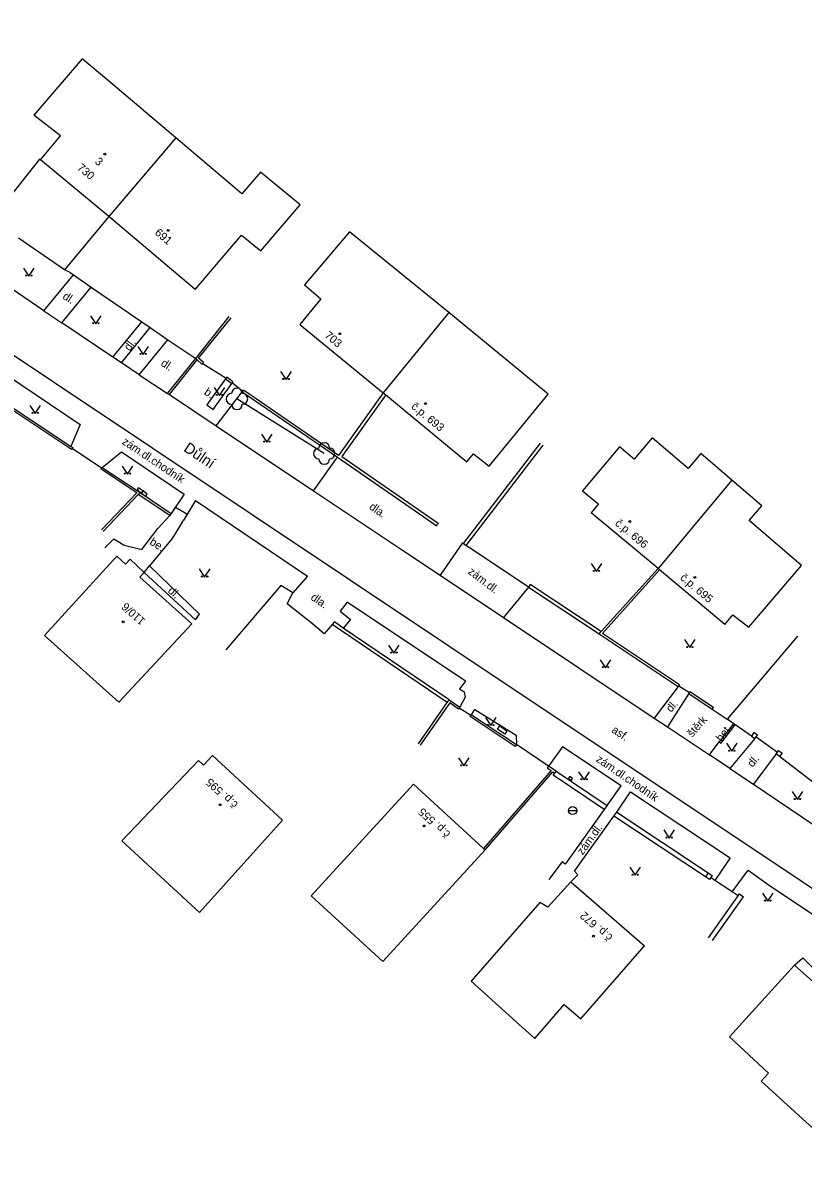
# Model space of a CAD drawing. Extents: x -577457 to -568404, y -1208466 to -1201387.
# Drawn here: x -568865.3 to -568792.6, y -1204437.5 to -1204330.4 of the extents above; entities that cross this region are included whole.
import ezdxf

# ---------------------------------------------------------------- set-up
doc = ezdxf.new("R2010")
doc.units = 0
for name, color, linetype in [('BUDOVY_MĚŘ', 7, 'Continuous'), ('BUDOVY_NEMĚŘ', 7, 'Continuous'), ('NÁZVY_ULIC_TOK_SMĚR', 7, 'Continuous'), ('OBVOD_PILÍŘE', 7, 'Continuous'), ('POMOC_POPIS', 7, 'Continuous'), ('ROZHRANÍ_PLOCH', 7, 'Continuous'), ('ZELEŇ', 7, 'Continuous'), ('ZN_BUDOV', 7, 'Continuous'), ('ZN_DOPLŇKOVÉ', 7, 'Continuous'), ('ZN_KULTUR', 7, 'Continuous'), ('Č_POPIS_ORIENT', 7, 'Continuous')]:
    doc.layers.add(name, color=color, linetype=linetype)

msp = doc.modelspace()

# ---------------------------------------------------------------- linework, layer by layer
at = {"layer": 'BUDOVY_MĚŘ'}
for points in [[(-568861.78, -1204340.92), (-568864.25, -1204339)], [(-568863.64, -1204343.18), (-568861.78, -1204340.92)], [(-568857.29, -1204348.44), (-568863.64, -1204343.18)], [(-568849.24, -1204355.24), (-568857.29, -1204348.44)], [(-568839.51, -1204358.48), (-568831.72, -1204364.86)], [(-568831.72, -1204364.86), (-568831.49, -1204365.05)], [(-568831.49, -1204365.05), (-568823.94, -1204371.28)], [(-568806.14, -1204381.19), (-568812.37, -1204376.01)], [(-568855.72, -1204380.8), (-568856.54, -1204380.06)], [(-568855.3, -1204380.34), (-568855.72, -1204380.8)], [(-568854, -1204381.58), (-568855.3, -1204380.34)], [(-568854.38, -1204382), (-568854, -1204381.58)], [(-568805.99, -1204381.32), (-568806.14, -1204381.19)], [(-568799.93, -1204386.43), (-568805.99, -1204381.32)], [(-568849.55, -1204386.36), (-568854.38, -1204382)], [(-568848.93, -1204399.08), (-568848.45, -1204399.52)], [(-568848.45, -1204399.52), (-568847.63, -1204398.62)], [(-568847.63, -1204398.62), (-568841.11, -1204404.62)], [(-568828.92, -1204401.29), (-568822.39, -1204407.26)], [(-568822.39, -1204407.26), (-568822.24, -1204407.4)], [(-568814.27, -1204410.36), (-568807.39, -1204416.34)]]:
    msp.add_lwpolyline(points, dxfattribs=at)
at = {"layer": 'BUDOVY_NEMĚŘ'}
for points in [[(-568851.05, -1204341.12), (-568857.32, -1204335.82), (-568859.76, -1204333.76), (-568864.25, -1204339)], [(-568849.24, -1204355.24), (-568844.94, -1204350.18), (-568843.14, -1204351.65), (-568839.45, -1204347.36), (-568843.15, -1204344.3), (-568844.89, -1204346.32), (-568851.05, -1204341.12), (-568857.29, -1204348.44)], [(-568825.62, -1204357.37), (-568834.87, -1204349.86), (-568839.06, -1204354.81), (-568837.54, -1204356.11), (-568839.51, -1204358.48)], [(-568823.94, -1204371.28), (-568823.32, -1204370.52), (-568821.86, -1204371.69), (-568816.36, -1204364.97), (-568825.62, -1204357.37), (-568831.72, -1204364.86)], [(-568799.27, -1204372.97), (-568802.15, -1204370.51), (-568803.33, -1204371.9), (-568806.69, -1204369.03), (-568808.36, -1204371.03), (-568809.74, -1204369.88), (-568813.16, -1204373.96), (-568811.78, -1204375.11), (-568811.69, -1204375.19), (-568812.37, -1204376.01)], [(-568799.93, -1204386.43), (-568799.17, -1204385.53), (-568797.67, -1204386.66), (-568792.77, -1204380.93), (-568797.66, -1204376.75), (-568796.48, -1204375.37), (-568799.27, -1204372.97), (-568806.14, -1204381.19)], [(-568856.54, -1204380.06), (-568863.28, -1204387.43), (-568856.36, -1204393.65), (-568849.55, -1204386.36)], [(-568848.93, -1204399.08), (-568856.07, -1204406.56), (-568848.83, -1204413.23), (-568841.11, -1204404.62)], [(-568828.92, -1204401.29), (-568838.45, -1204411.68), (-568831.76, -1204417.78), (-568822.24, -1204407.4)], [(-568814.27, -1204410.36), (-568816.4, -1204412.72), (-568817.13, -1204412.28), (-568823.54, -1204419.62), (-568819.34, -1204423.39), (-568817.62, -1204424.94), (-568814.87, -1204421.79), (-568813.34, -1204423.11), (-568807.39, -1204416.34)]]:
    msp.add_lwpolyline(points, dxfattribs=at)
at = {"layer": 'OBVOD_PILÍŘE'}
for points in [[(-568854.31, -1204373.84), (-568854.51, -1204373.69), (-568854.65, -1204373.88), (-568854.24, -1204374.19), (-568854.09, -1204373.99), (-568854.31, -1204373.84)], [(-568853.9, -1204374.13), (-568854.09, -1204373.99), (-568854.24, -1204374.19), (-568853.86, -1204374.47), (-568853.71, -1204374.27), (-568853.9, -1204374.13)], [(-568814.22, -1204400.66), (-568814.34, -1204400.56), (-568814.48, -1204400.73), (-568814.24, -1204400.93), (-568814.1, -1204400.76), (-568814.22, -1204400.66)]]:
    msp.add_lwpolyline(points, dxfattribs=at)
at = {"layer": 'ROZHRANÍ_PLOCH'}
for points in [[(-568769.88, -1204425.57), (-568772.01, -1204424.19), (-568813.6, -1204396.43), (-568816.36, -1204394.61), (-568871.63, -1204357.76), (-568912, -1204330.92), (-568912.15, -1204330.86), (-568912.83, -1204330.64), (-568913.53, -1204330.5), (-568914.24, -1204330.43), (-568914.96, -1204330.45), (-568915.4, -1204330.46), (-568916.36, -1204330.72), (-568916.94, -1204330.96), (-568917.57, -1204331.29), (-568918.15, -1204331.69), (-568918.68, -1204332.15), (-568919.15, -1204332.67), (-568919.56, -1204333.25), (-568919.91, -1204333.86), (-568928.89, -1204350.5)], [(-568863.64, -1204343.18), (-568863.75, -1204343.09), (-568868.23, -1204348.76)], [(-568863.32, -1204357.22), (-568868.26, -1204353.87)], [(-568863.32, -1204357.22), (-568860.58, -1204353.88)], [(-568861.66, -1204358.33), (-568858.94, -1204355.01)], [(-568863.32, -1204357.22), (-568861.66, -1204358.33)], [(-568856.9, -1204361.52), (-568861.66, -1204358.33)], [(-568856.9, -1204361.52), (-568854.22, -1204358.24)], [(-568856.1, -1204362.06), (-568853.42, -1204358.78)], [(-568854.45, -1204363.17), (-568851.79, -1204359.91)], [(-568856.1, -1204362.06), (-568856.9, -1204361.52)], [(-568854.45, -1204363.17), (-568856.1, -1204362.06)], [(-568851.81, -1204364.91), (-568849.19, -1204361.65)], [(-568851.64, -1204365.02), (-568849.04, -1204361.79)], [(-568868.04, -1204365.04), (-568866.8, -1204363.17), (-568859.95, -1204367.79), (-568860.81, -1204369.84)], [(-568854.45, -1204363.17), (-568851.81, -1204364.91)], [(-568846.41, -1204363.56), (-568848.15, -1204365.98)], [(-568847.58, -1204366.41), (-568845.84, -1204363.99)], [(-568847.29, -1204367.93), (-568844.86, -1204364.77)], [(-568851.81, -1204364.91), (-568851.64, -1204365.02)], [(-568851.64, -1204365.02), (-568847.29, -1204367.93)], [(-568848.15, -1204365.98), (-568847.58, -1204366.41)], [(-568847.29, -1204367.93), (-568838.21, -1204373.97)], [(-568857.9, -1204371.79), (-568856.1, -1204370.34), (-568850.26, -1204374.29), (-568851.47, -1204376.07)], [(-568838.21, -1204373.97), (-568836, -1204370.84)], [(-568838.21, -1204373.97), (-568830.04, -1204379.43)], [(-568851.08, -1204375.48), (-568850.03, -1204376.12)], [(-568849.2, -1204374.89), (-568850.36, -1204376.77)], [(-568849.2, -1204374.89), (-568838.77, -1204381.91)], [(-568857.66, -1204379.28), (-568856.82, -1204378.44), (-568855.86, -1204379.04), (-568854.21, -1204379.43), (-568852.73, -1204377.48), (-568851.61, -1204376.28)], [(-568850.44, -1204376.89), (-568851.37, -1204378.42), (-568853.49, -1204380.97)], [(-568830.04, -1204379.43), (-568826.44, -1204381.82)], [(-568824.35, -1204378.81), (-568826.44, -1204381.82)], [(-568854, -1204381.58), (-568849.21, -1204385.99), (-568848.84, -1204385.46), (-568853.49, -1204380.97)], [(-568854, -1204381.58), (-568853.49, -1204380.97)], [(-568838.77, -1204381.91), (-568840.15, -1204383.48)], [(-568826.44, -1204381.82), (-568820.53, -1204385.75)], [(-568818.21, -1204382.93), (-568820.53, -1204385.75)], [(-568835.08, -1204384.35), (-568835.74, -1204385.19)], [(-568824.06, -1204391.69), (-568835.08, -1204384.35)], [(-568835.74, -1204385.19), (-568834.78, -1204385.96)], [(-568834.78, -1204385.96), (-568835.46, -1204386.76)], [(-568820.53, -1204385.75), (-568806.5, -1204395.12)], [(-568824.06, -1204391.69), (-568824.62, -1204392.39)], [(-568824.62, -1204392.39), (-568824.18, -1204392.68)], [(-568804.25, -1204392.19), (-568806.5, -1204395.12)], [(-568824.09, -1204393.17), (-568824.6, -1204394.12)], [(-568824.18, -1204392.68), (-568824.09, -1204393.17)], [(-568803.28, -1204392.83), (-568805.27, -1204395.93)], [(-568823.52, -1204394.81), (-568823.2, -1204394.33)], [(-568823.2, -1204394.33), (-568819.35, -1204396.72)], [(-568820.87, -1204395.86), (-568820.21, -1204396.31), (-568820.41, -1204396.61), (-568821.08, -1204396.17), (-568820.87, -1204395.86)], [(-568806.5, -1204395.12), (-568805.27, -1204395.93)], [(-568799.13, -1204395.69), (-568800.46, -1204397.34)], [(-568800.29, -1204397.49), (-568798.99, -1204395.8)], [(-568799.13, -1204395.69), (-568798.99, -1204395.8)], [(-568819.35, -1204396.72), (-568819.33, -1204397.6)], [(-568805.27, -1204395.93), (-568801.34, -1204398.56)], [(-568816.34, -1204399.6), (-568819.33, -1204397.6)], [(-568810.89, -1204403.27), (-568809.56, -1204401.43), (-568815.02, -1204397.79), (-568816.34, -1204399.6)], [(-568801.34, -1204398.56), (-568800.46, -1204397.34)], [(-568800.46, -1204397.34), (-568800.29, -1204397.49)], [(-568797.12, -1204397.04), (-568799.44, -1204399.81)], [(-568799.44, -1204399.81), (-568801.34, -1204398.56)], [(-568795.14, -1204398.47), (-568797.25, -1204401.27)], [(-568799.44, -1204399.81), (-568797.25, -1204401.27)], [(-568809.99, -1204403.87), (-568808.69, -1204402), (-568799.41, -1204408.15), (-568800.84, -1204410.23)], [(-568797.25, -1204401.27), (-568790.36, -1204405.92)], [(-568811.14, -1204403.64), (-568814.78, -1204408.72), (-568815.07, -1204408.5), (-568816.32, -1204410.15)], [(-568814.27, -1204410.36), (-568813.61, -1204409.72), (-568813.93, -1204409.38), (-568810.24, -1204404.25)], [(-568799.23, -1204411.3), (-568797.75, -1204409.29)], [(-568797.75, -1204409.29), (-568795.65, -1204410.76)], [(-568795.65, -1204410.76), (-568791.03, -1204413.85)]]:
    msp.add_lwpolyline(points, dxfattribs=at)
at = {"layer": 'ZELEŇ'}
msp.add_lwpolyline([(-568837.22, -1204370.5), (-568845.35, -1204365.42)], dxfattribs=at)
for centre in [(-568845.35, -1204365.42), (-568837.22, -1204370.5)]:
    msp.add_circle(centre, 0.0005, dxfattribs=at)
for centre, start, end in [((-568845.35, -1204364.92), 0, 180), ((-568845.85, -1204365.42), 90, 270), ((-568844.85, -1204365.42), 270, 90), ((-568845.35, -1204365.92), 180, 360), ((-568837.72, -1204370.5), 90, 270), ((-568837.22, -1204370), 0, 180), ((-568836.72, -1204370.5), 270, 90), ((-568837.22, -1204371), 180, 360)]:
    msp.add_arc(centre, 0.5, start, end, dxfattribs=at)
at = {"layer": 'ZN_BUDOV'}
for centre in [(-568857.65, -1204342.63), (-568851.76, -1204349.73), (-568835.77, -1204359.35), (-568827.8, -1204365.86), (-568808.75, -1204376.83), (-568802.71, -1204382.03), (-568855.95, -1204386.16), (-568846.91, -1204403.19), (-568827.92, -1204405.17), (-568812.15, -1204415.42)]:
    msp.add_circle(centre, 0.0875, dxfattribs=at)
at = {"layer": 'ZN_DOPLŇKOVÉ'}
msp.add_line((-568814.46, -1204403.74), (-568813.71, -1204403.74), dxfattribs=at)
for points in [[(-568857.29, -1204348.44), (-568861.42, -1204353.39)], [(-568861.42, -1204353.39), (-568865.68, -1204350.46)], [(-568860.89, -1204353.66), (-568861.42, -1204353.39)], [(-568860.89, -1204353.66), (-568860.58, -1204353.88)], [(-568860.58, -1204353.88), (-568858.94, -1204355.01)], [(-568858.94, -1204355.01), (-568858.51, -1204355.3)], [(-568858.51, -1204355.3), (-568854.22, -1204358.24)], [(-568854.22, -1204358.24), (-568853.42, -1204358.78)], [(-568849.19, -1204361.65), (-568846.06, -1204357.75)], [(-568848.54, -1204362.12), (-568848.47, -1204362.04), (-568848.92, -1204361.63), (-568845.9, -1204357.88)], [(-568853.42, -1204358.78), (-568851.79, -1204359.91)], [(-568851.79, -1204359.91), (-568849.19, -1204361.65)], [(-568849.19, -1204361.65), (-568849.04, -1204361.79)], [(-568849.04, -1204361.79), (-568848.61, -1204362.19), (-568848.54, -1204362.12)], [(-568848.54, -1204362.12), (-568846.35, -1204363.48)], [(-568846.35, -1204363.48), (-568846.41, -1204363.56), (-568845.84, -1204363.99), (-568845.78, -1204363.91)], [(-568845.78, -1204363.91), (-568845.72, -1204363.83), (-568846.29, -1204363.4), (-568846.35, -1204363.48)], [(-568860.69, -1204370.03), (-568860.75, -1204370.12), (-568868.71, -1204364.84), (-568868.6, -1204364.67)], [(-568845.78, -1204363.91), (-568844.8, -1204364.69)], [(-568844.8, -1204364.69), (-568844.86, -1204364.77)], [(-568844.86, -1204364.77), (-568836, -1204370.84), (-568827.95, -1204376.41)], [(-568835.88, -1204370.68), (-568844.75, -1204364.61), (-568844.8, -1204364.69)], [(-568868.04, -1204365.04), (-568860.81, -1204369.84)], [(-568831.72, -1204364.86), (-568835.88, -1204370.68)], [(-568831.49, -1204365.05), (-568835.58, -1204370.77), (-568826.6, -1204376.97), (-568826.69, -1204377.1)], [(-568860.81, -1204369.84), (-568860.64, -1204369.95), (-568860.69, -1204370.03)], [(-568857.95, -1204371.87), (-568860.69, -1204370.03)], [(-568824.24, -1204378.89), (-568817.09, -1204369.55)], [(-568824, -1204379.07), (-568816.85, -1204369.74)], [(-568857.97, -1204377.62), (-568854.68, -1204374.17), (-568858.01, -1204371.96), (-568857.95, -1204371.87)], [(-568857.95, -1204371.87), (-568857.9, -1204371.79)], [(-568857.9, -1204371.79), (-568854.37, -1204374.14)], [(-568857.82, -1204377.76), (-568854.54, -1204374.32)], [(-568854.54, -1204374.32), (-568854.37, -1204374.14)], [(-568851.54, -1204376.17), (-568851.61, -1204376.28), (-568854.54, -1204374.32)], [(-568854.37, -1204374.14), (-568851.47, -1204376.07)], [(-568851.47, -1204376.07), (-568851.54, -1204376.17)], [(-568827.95, -1204376.41), (-568826.77, -1204377.22), (-568826.69, -1204377.1)], [(-568850.44, -1204376.89), (-568850.36, -1204376.77)], [(-568824.35, -1204378.81), (-568824.24, -1204378.89)], [(-568824.24, -1204378.89), (-568824, -1204379.07)], [(-568818.21, -1204382.93), (-568824, -1204379.07)], [(-568811.42, -1204387.07), (-568806.14, -1204381.19)], [(-568804.19, -1204392.11), (-568804.13, -1204392.02), (-568811.31, -1204387.26), (-568805.99, -1204381.32)], [(-568840.15, -1204383.48), (-568841.25, -1204382.78), (-568846.4, -1204388.76)], [(-568811.42, -1204387.07), (-568818.04, -1204382.68), (-568818.21, -1204382.93)], [(-568818.21, -1204382.93), (-568811.62, -1204387.3)], [(-568840.67, -1204384.5), (-568840.15, -1204383.48)], [(-568838.33, -1204386.35), (-568840.67, -1204384.5)], [(-568836.27, -1204386.18), (-568836.48, -1204386.42)], [(-568825.59, -1204393.43), (-568835.46, -1204386.76), (-568836.27, -1204386.18)], [(-568837.84, -1204386.75), (-568838.33, -1204386.35)], [(-568837.24, -1204387.29), (-568837.84, -1204386.75)], [(-568836.48, -1204386.42), (-568837.24, -1204387.29)], [(-568825.76, -1204393.68), (-568836.48, -1204386.42)], [(-568811.62, -1204387.3), (-568811.42, -1204387.07)], [(-568811.62, -1204387.3), (-568804.25, -1204392.19)], [(-568793.15, -1204387.51), (-568799.69, -1204395.22)], [(-568804.25, -1204392.19), (-568804.19, -1204392.11)], [(-568804.19, -1204392.11), (-568803.22, -1204392.75)], [(-568801.09, -1204394.3), (-568800.97, -1204394.14), (-568803.17, -1204392.67), (-568803.22, -1204392.75)], [(-568828.45, -1204397.53), (-568825.76, -1204393.68)], [(-568824.66, -1204394.21), (-568824.71, -1204394.29), (-568825.54, -1204393.71), (-568828.29, -1204397.64)], [(-568825.76, -1204393.68), (-568825.59, -1204393.43)], [(-568825.59, -1204393.43), (-568824.6, -1204394.12), (-568824.66, -1204394.21)], [(-568803.22, -1204392.75), (-568803.28, -1204392.83)], [(-568803.28, -1204392.83), (-568801.09, -1204394.3)], [(-568823.58, -1204394.9), (-568824.66, -1204394.21)], [(-568823.58, -1204394.9), (-568823.52, -1204394.81), (-568819.33, -1204397.6)], [(-568801.09, -1204394.3), (-568799.69, -1204395.22)], [(-568819.33, -1204397.6), (-568819.44, -1204397.77), (-568823.63, -1204394.98), (-568823.58, -1204394.9)], [(-568797.44, -1204396.81), (-568799.69, -1204395.22)], [(-568797, -1204396.88), (-568796.89, -1204396.72), (-568797.21, -1204396.48), (-568797.44, -1204396.81)], [(-568797.44, -1204396.81), (-568797.12, -1204397.04), (-568797, -1204396.88)], [(-568797, -1204396.88), (-568795.02, -1204398.31)], [(-568794.82, -1204398.7), (-568795.14, -1204398.47), (-568795.02, -1204398.31)], [(-568795.02, -1204398.31), (-568794.91, -1204398.15), (-568794.58, -1204398.38), (-568794.82, -1204398.7)], [(-568788.61, -1204403.47), (-568794.82, -1204398.7)], [(-568816.34, -1204399.6), (-568816.45, -1204399.76), (-568816.08, -1204400.02), (-568822.39, -1204407.26)], [(-568822.24, -1204407.4), (-568815.92, -1204400.13), (-568815.75, -1204400.25)], [(-568815.64, -1204400.08), (-568816.34, -1204399.6)], [(-568815.75, -1204400.25), (-568815.64, -1204400.08)], [(-568815.64, -1204400.08), (-568810.89, -1204403.27)], [(-568811.14, -1204403.64), (-568815.89, -1204400.45), (-568815.75, -1204400.25)], [(-568810.89, -1204403.27), (-568811.14, -1204403.64)], [(-568810.24, -1204404.25), (-568809.99, -1204403.87)], [(-568801.72, -1204409.9), (-568810.24, -1204404.25)], [(-568809.99, -1204403.87), (-568801.47, -1204409.53)], [(-568801.47, -1204409.53), (-568801.72, -1204409.9)], [(-568801.47, -1204409.53), (-568801.1, -1204409.78), (-568801.23, -1204409.97)], [(-568801.23, -1204409.97), (-568801.35, -1204410.15), (-568801.72, -1204409.9)], [(-568800.84, -1204410.23), (-568801.23, -1204409.97)], [(-568799.23, -1204411.3), (-568800.84, -1204410.23)], [(-568801.43, -1204415.57), (-568798.67, -1204411.68)], [(-568801.06, -1204415.83), (-568798.17, -1204411.75)], [(-568798.67, -1204411.68), (-568799.23, -1204411.3)], [(-568798.67, -1204411.68), (-568798.54, -1204411.49), (-568798.17, -1204411.75)], [(-568799.48, -1204424.8), (-568793.44, -1204418.12)], [(-568793.44, -1204418.12), (-568792.66, -1204417.45), (-568790.04, -1204420.02), (-568790.56, -1204420.66)], [(-568793.44, -1204418.12), (-568790.56, -1204420.66)], [(-568787.04, -1204423.94), (-568780.37, -1204430.04), (-568787.13, -1204437.47), (-568796.52, -1204428.93), (-568795.85, -1204428.19), (-568799.48, -1204424.8)]]:
    msp.add_lwpolyline(points, dxfattribs=at)
msp.add_circle((-568814.09, -1204403.74), 0.375, dxfattribs=at)
at = {"layer": 'ZN_KULTUR'}
for points in [[(-568865.24, -1204353.24), (-568864.74, -1204353.99), (-568864.24, -1204353.24)], [(-568858.99, -1204357.68), (-568858.49, -1204358.43), (-568857.99, -1204357.68)], [(-568854.59, -1204360.53), (-568854.09, -1204361.28), (-568853.59, -1204360.53)], [(-568841.28, -1204362.87), (-568840.78, -1204363.62), (-568840.28, -1204362.87)], [(-568847.47, -1204364.35), (-568846.97, -1204365.1), (-568846.47, -1204364.35)], [(-568864.65, -1204366.02), (-568864.15, -1204366.77), (-568863.65, -1204366.02)], [(-568843.06, -1204368.69), (-568842.56, -1204369.44), (-568842.06, -1204368.69)], [(-568856.04, -1204371.67), (-568855.54, -1204372.42), (-568855.04, -1204371.67)], [(-568812.36, -1204380.73), (-568811.86, -1204381.48), (-568811.36, -1204380.73)], [(-568848.86, -1204381.25), (-568848.36, -1204382), (-568847.86, -1204381.25)], [(-568831.23, -1204388.33), (-568830.73, -1204389.08), (-568830.23, -1204388.33)], [(-568803.67, -1204387.82), (-568803.17, -1204388.57), (-568802.67, -1204387.82)], [(-568811.53, -1204389.69), (-568811.03, -1204390.44), (-568810.53, -1204389.69)], [(-568822.22, -1204395.08), (-568821.72, -1204395.83), (-568821.22, -1204395.08)], [(-568799.76, -1204397.47), (-568799.26, -1204398.22), (-568798.76, -1204397.47)], [(-568824.73, -1204398.83), (-568824.23, -1204399.58), (-568823.73, -1204398.83)], [(-568813.53, -1204400.12), (-568813.03, -1204400.87), (-568812.53, -1204400.12)], [(-568793.66, -1204401.96), (-568793.16, -1204402.71), (-568792.66, -1204401.96)], [(-568805.6, -1204405.54), (-568805.1, -1204406.29), (-568804.6, -1204405.54)], [(-568808.77, -1204409.01), (-568808.27, -1204409.76), (-568807.77, -1204409.01)], [(-568796.41, -1204411.42), (-568795.91, -1204412.17), (-568795.41, -1204411.42)]]:
    msp.add_lwpolyline(points, dxfattribs=at)
for centre in [(-568864.99, -1204353.94), (-568864.49, -1204353.94), (-568858.74, -1204358.38), (-568858.24, -1204358.38), (-568854.34, -1204361.23), (-568853.84, -1204361.23), (-568841.03, -1204363.57), (-568840.53, -1204363.57), (-568847.22, -1204365.05), (-568846.72, -1204365.05), (-568864.4, -1204366.72), (-568863.9, -1204366.72), (-568842.81, -1204369.39), (-568842.31, -1204369.39), (-568855.79, -1204372.37), (-568855.29, -1204372.37), (-568848.61, -1204381.95), (-568848.11, -1204381.95), (-568812.11, -1204381.43), (-568811.61, -1204381.43), (-568830.98, -1204389.03), (-568830.48, -1204389.03), (-568803.42, -1204388.52), (-568802.92, -1204388.52), (-568811.28, -1204390.39), (-568810.78, -1204390.39), (-568821.97, -1204395.78), (-568821.47, -1204395.78), (-568799.51, -1204398.17), (-568799.01, -1204398.17), (-568824.48, -1204399.53), (-568823.98, -1204399.53), (-568813.28, -1204400.82), (-568812.78, -1204400.82), (-568793.41, -1204402.66), (-568792.91, -1204402.66), (-568805.35, -1204406.24), (-568804.85, -1204406.24), (-568808.52, -1204409.71), (-568808.02, -1204409.71), (-568796.16, -1204412.12), (-568795.66, -1204412.12)]:
    msp.add_circle(centre, 0.05, dxfattribs=at)

# ---------------------------------------------------------------- texts
at = {"layer": 'NÁZVY_ULIC_TOK_SMĚR'}
msp.add_text('Důlní', height=1, rotation=326.24, dxfattribs=at).set_placement((-568850.39, -1204370.22))
at = {"layer": 'POMOC_POPIS'}
for s, rotation, p in [('dl.', 328.17, (-568861.65, -1204356.05)), ('dl.', 52.89, (-568855.35, -1204361.01)), ('dl.', 326.21, (-568852.5, -1204362.26)), ('b.', 326.22, (-568848.47, -1204364.95)), ('zám.dl.chodník', 326.2, (-568856.12, -1204369.56)), ('dla.', 325.13, (-568833.1, -1204375.61)), ('be.', 327.53, (-568853.55, -1204378.91)), ('zám.dl.', 322.5014, (-568823.9, -1204381.62)), ('dl.', 317.3652, (-568851.84, -1204383.35)), ('dla.', 325.92, (-568838.55, -1204384.05)), ('dl.', 49.11, (-568804.92, -1204394.64)), ('štěrk', 48.95, (-568802.95, -1204396.96)), ('asf.', 325.94, (-568810.53, -1204396.39)), ('bet.', 52.5, (-568800.23, -1204397.38)), ('zám.dl.chodník', 325.52, (-568811.98, -1204399.11)), ('dl.', 49.95, (-568797.33, -1204399.75)), ('zám.dl.', 54.2726, (-568813.16, -1204407.93))]:
    msp.add_text(s, height=0.75, rotation=rotation, dxfattribs=at).set_placement(p)
at = {"layer": 'Č_POPIS_ORIENT'}
for s, rotation, p in [('3', 320.35, (-568858.64, -1204343.43)), ('730', 320.35, (-568860.29, -1204344.01)), ('691', 319.81, (-568853.06, -1204350.05)), ('703', 320.66, (-568837.25, -1204359.62)), ('č.p. 693', 320.51, (-568829.19, -1204366.24)), ('č.p. 696', 320.24, (-568810.2, -1204377.1)), ('č.p. 695', 319.84, (-568804.14, -1204382.16)), ('110/6', 138.02, (-568853.81, -1204386)), ('č.p. 595', 137.38, (-568845.19, -1204403.08)), ('č.p. 555', 137.58, (-568825.41, -1204405.83)), ('č.p. 672', 138.96, (-568810.3, -1204415.42))]:
    msp.add_text(s, height=0.75, rotation=rotation, dxfattribs=at).set_placement(p)

doc.saveas('drawing.dxf')
